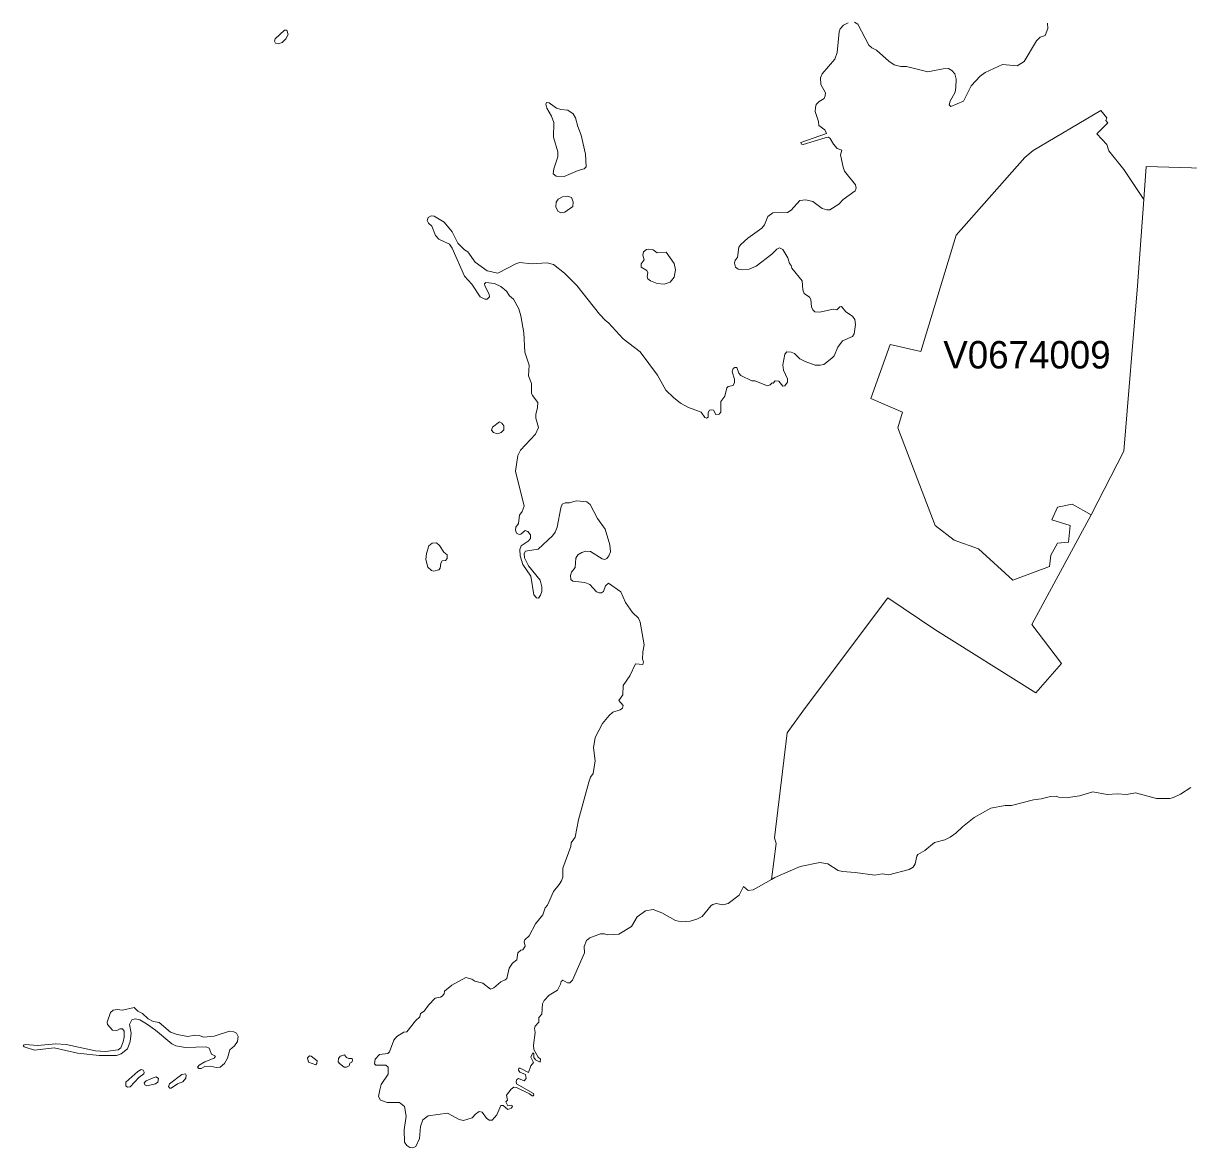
# Model space of a CAD drawing. Extents: x 369010 to 735936, y 6377141 to 6616555.
# Drawn here: x 466630 to 470877, y 6513847 to 6517946 of the extents above; entities that cross this region are included whole.
import ezdxf
from ezdxf.enums import TextEntityAlignment as Align

# ---------------------------------------------------------------- set-up
doc = ezdxf.new("R2010")
doc.units = 0
doc.header["$LTSCALE"] = 40
doc.layers.add('3', color=7, linetype='Continuous', lineweight=13)
doc.layers.add('4', color=7, linetype='Continuous')

msp = doc.modelspace()

# ---------------------------------------------------------------- linework, layer by layer
at = {"layer": '3'}
for points in [[(469635.81, 6517947.49), (469619.59, 6517939.38), (469607.51, 6517925.97), (469604.03, 6517914.55), (469596.42, 6517839.58), (469587.65, 6517814.75), (469541.14, 6517761.96), (469535.84, 6517746.56), (469536.84, 6517722.57), (469553.22, 6517691.78), (469552.73, 6517681.36), (469549.25, 6517672.25), (469530.05, 6517661.16), (469520.12, 6517649.58), (469517.14, 6517638.99), (469516.65, 6517624.26), (469528.23, 6517587.68), (469529.22, 6517573.28), (469551.73, 6517557.06), (469557.53, 6517543.99), (469463.85, 6517511.88), (469465.84, 6517505.76), (469472.62, 6517503.77)], [(470363.03, 6517946.33), (470363.53, 6517926.63), (470353.93, 6517901.81), (470336.06, 6517895.35), (470322.65, 6517881.95), (470277.14, 6517806.15), (470251.65, 6517791.25), (470199.35, 6517796.05), (470135.13, 6517766.76), (470117.26, 6517753.35), (470085.15, 6517718.26), (470056.85, 6517661.66), (470010.68, 6517642.96), (470004.88, 6517648.75), (470008.36, 6517661.66), (470026.07, 6517695.26), (470028.88, 6517711.97), (470029.87, 6517742.26), (470024.58, 6517761.46), (470014.15, 6517774.37), (470002.07, 6517780.66), (469982.87, 6517780.16), (469944.47, 6517772.55), (469926.77, 6517768.58), (469848.81, 6517788.27), (469828.79, 6517788.77), (469803.8, 6517794.89), (469784.1, 6517807.47), (469739.91, 6517847.69), (469722.7, 6517856.29), (469712.11, 6517866.39), (469671.39, 6517943.18), (469659.31, 6517950.46)], [(468479.43, 6514176.97), (468486.88, 6514193.19), (468490.19, 6514189.88), (468490.69, 6514175.48), (468497.14, 6514167.04), (468514.02, 6514158.6), (468515.51, 6514169.53), (468506.58, 6514177.47), (468490.19, 6514205.11), (468489.2, 6514221), (468495.65, 6514267.01), (468493.17, 6514281.41), (468496.15, 6514290.34), (468509.06, 6514305.07), (468509.06, 6514321.96), (468519.48, 6514334.37), (468522.96, 6514371.44), (468528.92, 6514384.35), (468546.13, 6514402.72), (468576.91, 6514421.92), (468587.84, 6514443.27), (468589.82, 6514453.7), (468596.11, 6514457.67), (468613.99, 6514448.73), (468621.44, 6514448.73), (468631.37, 6514458.16), (468674.89, 6514557.14), (468673.9, 6514580.8), (468682.84, 6514602.15), (468695.25, 6514612.08), (468733.81, 6514627.31), (468748.21, 6514627.31), (468759.47, 6514623.01), (468800.51, 6514625.32), (468847.18, 6514653.13), (468867.87, 6514688.71), (468898.16, 6514711.06), (468925.8, 6514715.03), (468957.08, 6514703.11), (469007.56, 6514675.97), (469028.74, 6514671), (469060.02, 6514673.49), (469084.68, 6514680.77), (469104.04, 6514689.71), (469137.15, 6514730.42), (469143.6, 6514734.23), (469155.52, 6514737.7), (469180.18, 6514732.9), (469198.55, 6514737.7), (469239.59, 6514767.99), (469254.98, 6514799.6), (469271.7, 6514784.37), (469290.07, 6514786.86), (469356.77, 6514824.59), (469373.49, 6514956.33), (469367.36, 6514976.52), (469414.03, 6515359.33), (469481.39, 6515451.35), (469781.29, 6515851.87), (469952.75, 6515736.19), (470319.84, 6515504.98), (470414.34, 6515612.56), (470306.27, 6515754.56), (470521.75, 6516154.25), (470452.9, 6516193.14), (470399.61, 6516182.05), (470379.09, 6516135.88), (470444.79, 6516114.69), (470439.66, 6516054.62), (470399.78, 6516051.31), (470375.45, 6516007.12), (470370.65, 6515965.58), (470236.42, 6515916.26), (470111.47, 6516029.79), (470022.59, 6516061.9), (469953.08, 6516114.86), (469816.87, 6516471.69), (469834.91, 6516528.79), (469719.55, 6516578.11), (469789.73, 6516775.39), (469900.62, 6516749.57), (470030.21, 6517173.42), (470280.28, 6517456.77), (470310.73, 6517482.09), (470557.17, 6517627.9), (470579.18, 6517601.09), (470574.88, 6517591.65), (470582.16, 6517582.71), (470542.77, 6517542.66), (470579.02, 6517504.6), (470586.8, 6517480.6), (470641.08, 6517413.24), (470714.23, 6517304.17), (470722.01, 6517423.83), (471095.22, 6517413.24)], [(469472.62, 6517503.77), (469552.23, 6517528.76), (469565.14, 6517530.58), (469570.93, 6517526.28), (469582.68, 6517505.42), (469596.58, 6517489.54), (469613.8, 6517483.91), (469609, 6517466.53), (469618.1, 6517421.51), (469623.4, 6517406.62), (469662.79, 6517357.13), (469665.1, 6517344.72), (469661.79, 6517335.62), (469618.1, 6517303.01), (469602.87, 6517287.12), (469569.77, 6517266.44), (469558.19, 6517265.94), (469540.98, 6517270.74), (469507.87, 6517296.72), (469481.89, 6517302.52), (469460.38, 6517299.54), (469428.1, 6517264.12), (469415.69, 6517256.34), (469361.4, 6517255.02), (469343.69, 6517241.94), (469331.78, 6517211.82), (469322.18, 6517198.91), (469270.71, 6517162.33), (469245.39, 6517139.33), (469238.1, 6517129.73), (469232.48, 6517092.33), (469224.7, 6517082.73), (469222.38, 6517071.14), (469226.19, 6517057.24), (469235.79, 6517050.12), (469250.18, 6517047.14), (469275.18, 6517049.63), (469300.5, 6517060.72), (469358.09, 6517103.91), (469376.8, 6517122.12), (469386.39, 6517126.92), (469397.98, 6517121.12), (469416.68, 6517091.33), (469422.47, 6517069.82), (469428.6, 6517062.54), (469431.58, 6517052.94), (469468.48, 6517006.93), (469471.3, 6516973.83), (469475.6, 6516960.92), (469495.79, 6516947.35), (469500.1, 6516938.74), (469502.58, 6516911.93), (469507.87, 6516901.83), (469514.99, 6516893.72), (469533.2, 6516892.73), (469581.69, 6516903.82), (469594.6, 6516901.33), (469606.18, 6516912.92), (469612.47, 6516913.75), (469628.2, 6516893.72), (469652.69, 6516877.83), (469660.8, 6516866.25), (469663.28, 6516848.54), (469658.48, 6516813.62), (469651.7, 6516804.35), (469616.28, 6516788.63), (469598.57, 6516765.13), (469585, 6516733.84), (469577.39, 6516724.74), (469547.1, 6516702.73), (469534.69, 6516699.42), (469515.98, 6516699.42), (469479.9, 6516713.32), (469460.38, 6516722.43), (469441.18, 6516742.12), (469429.09, 6516746.92), (469412.38, 6516747.75), (469405.59, 6516740.13), (469398.48, 6516700.74), (469400.79, 6516681.55), (469415.19, 6516649.93), (469415.19, 6516637.52), (469406.09, 6516623.95), (469398.48, 6516623.45), (469383.08, 6516641.82), (469370.67, 6516642.65), (469363.39, 6516634.05), (469359.09, 6516635.54), (469351.8, 6516627.92), (469342.7, 6516624.94), (469296.69, 6516642.32), (469285.11, 6516643.15), (469245.39, 6516662.35), (469238.1, 6516670.13), (469230.99, 6516691.14), (469222.88, 6516691.14), (469217.08, 6516687.83), (469213.28, 6516674.93), (469221.88, 6516648.94), (469221.88, 6516636.53)], [(471095.22, 6517413.24), (470722.01, 6517423.83), (470714.23, 6517304.17), (470690.24, 6516988.72), (470641.25, 6516386.45), (470521.75, 6516154.25), (470306.27, 6515754.56), (470414.34, 6515612.56), (470319.84, 6515504.98), (469952.75, 6515736.19), (469781.29, 6515851.87), (469481.39, 6515451.35), (469414.03, 6515359.33), (469367.36, 6514976.52), (469373.49, 6514956.33), (469356.77, 6514824.59), (469369.51, 6514831.87), (469461.04, 6514872.42), (469533.36, 6514886.32), (469561.99, 6514882.35), (469599.73, 6514857.53), (469615.45, 6514853.55), (469661.96, 6514850.57), (469733.29, 6514840.81), (469760.6, 6514845.11), (469784.76, 6514841.8), (469858.58, 6514861), (469872.81, 6514869.94), (469880.26, 6514881.86), (469886.22, 6514910.49), (469890.69, 6514915.95), (469916.01, 6514930.35), (469950.6, 6514959.97), (469988.66, 6514969.9), (470008.52, 6514979.34), (470029.21, 6514993.74), (470052.55, 6515016.41), (470095.08, 6515050.67), (470156.48, 6515084.76), (470207.96, 6515094.2), (470231.79, 6515094.69), (470311.4, 6515115.38), (470339.2, 6515118.36), (470373.79, 6515127.3)], [(469221.88, 6516636.53), (469217.58, 6516625.94), (469198.88, 6516622.13), (469194.58, 6516617.33), (469187.29, 6516587.04), (469171.9, 6516567.84), (469171.9, 6516528.45), (469166.27, 6516521.34), (469153.7, 6516520.34), (469145.09, 6516535.74), (469139.13, 6516537.39), (469131.35, 6516535.41), (469126.39, 6516526.63), (469125.89, 6516510.75), (469120.6, 6516506.94), (469113.48, 6516508.92), (469100.9, 6516528.45), (469054.39, 6516545.83), (469025.6, 6516560.73), (469000.11, 6516581.25), (468971.48, 6516608.23), (468941.19, 6516663.34), (468878.3, 6516747.75), (468815.9, 6516796.24), (468763.11, 6516854.33), (468751.69, 6516861.94), (468729.51, 6516885.94), (468647.58, 6516990.54), (468602.4, 6517035.23), (468562.18, 6517066.34), (468539.51, 6517073.13), (468482.08, 6517068.82), (468439.71, 6517074.12), (468427.3, 6517070.65), (468360.1, 6517035.23), (468320.38, 6517043.83), (468276.69, 6517075.45), (468249.71, 6517113.35), (468238.29, 6517119.63), (468213.3, 6517144.13), (468192.61, 6517185.84), (468163.49, 6517220.92), (468127.41, 6517242.94), (468116.48, 6517243.43), (468105.39, 6517238.14), (468102.41, 6517227.54), (468106.39, 6517217.12), (468119.3, 6517206.03), (468132.21, 6517172.93), (468145.11, 6517159.02), (468183.18, 6517140.82), (468193.61, 6517126.42), (468237.96, 6517023.97), (468264.94, 6516994.68), (468295.06, 6516948.67), (468312.44, 6516939.9), (468321.05, 6516940.39), (468329.16, 6516949.17), (468327.83, 6516958.27), (468311.94, 6516988.89), (468310.95, 6516996.17), (468315.75, 6517001.46), (468347.36, 6516997.49), (468370.03, 6516986.07), (468391.05, 6516969.69), (468402.64, 6516952.97), (468417.04, 6516939.9), (468436.73, 6516904.48), (468443.85, 6516879.98), (468453.95, 6516818.09), (468458.25, 6516747.09), (468473.64, 6516699.59), (468471.16, 6516661.19), (468482.25, 6516633.38), (468482.74, 6516597.8), (468485.56, 6516588.7), (468505.75, 6516564.2), (468504.75, 6516545.5), (468498.13, 6516519.68), (468498.63, 6516506.28), (468507.73, 6516472.68), (468496.65, 6516448.68), (468441.86, 6516389.6), (468432.43, 6516370.4), (468423.66, 6516313.8), (468455.93, 6516185.2), (468448.15, 6516166), (468438.06, 6516153.09), (468434.75, 6516122.8), (468424.65, 6516108.9), (468423.66, 6516097.81), (468427.96, 6516086.89), (468437.56, 6516082.59), (468443.35, 6516083.91), (468459.24, 6516097.48), (468469.34, 6516093.51), (468478.94, 6516081.1), (468478.94, 6516067.69), (468470.66, 6516058.09), (468444.35, 6516041.71)], [(468444.35, 6516041.71), (468440.04, 6516028.3), (468441.04, 6516004.3), (468450.64, 6515973.69), (468480.26, 6515930.98), (468491.35, 6515862.3), (468500.45, 6515851.71), (468508.23, 6515850.72), (468515.35, 6515860.81), (468519.65, 6515874.22), (468520.31, 6515891.26), (468514.19, 6515915.76), (468471.49, 6515968.06), (468457.09, 6515997.35), (468455.6, 6516013.74), (468459.9, 6516021.35), (468506.41, 6516028.96), (468558.71, 6516077.95), (468568.31, 6516090.53), (468575.59, 6516109.56), (468589, 6516179.24), (468594.29, 6516192.65), (468604.39, 6516197.94), (468620.61, 6516197.94), (468644.61, 6516205.06), (468659.5, 6516204.56), (468683.5, 6516201.75), (468695.58, 6516191.65), (468722.89, 6516140.84), (468751.19, 6516101.45), (468767.91, 6516044.85), (468769.89, 6516019.36), (468763.93, 6516004.8), (468756.65, 6515994.7), (468749.04, 6515990.9), (468739.94, 6515993.71), (468697.73, 6516020.19), (468680.35, 6516021.52), (468665.46, 6516017.21), (468651.56, 6516008.11), (468643.94, 6515996.19), (468641.96, 6515962.6), (468628.55, 6515944.89), (468624.25, 6515932.81), (468625.74, 6515918.9), (468633.35, 6515911.79), (468677.04, 6515907.81), (468694.75, 6515900.2), (468718.75, 6515873.39), (468728.85, 6515869.42), (468737.95, 6515869.42), (468744.74, 6515875.21), (468751.85, 6515895.9), (468762.94, 6515905), (468807.46, 6515873.39), (468824.34, 6515834.99), (468850.16, 6515798.09), (468872.34, 6515776.9), (468878.63, 6515762.5), (468893.36, 6515680.41), (468888.06, 6515654.59), (468887.23, 6515628.61), (468890.54, 6515618.02), (468888.06, 6515608.91), (468861.25, 6515610.9), (468840.56, 6515566.71), (468816.73, 6515532.12), (468815.24, 6515497.7), (468800.35, 6515477.5), (468816.23, 6515459.3), (468813.75, 6515449.7), (468805.64, 6515442.91), (468778.33, 6515434.31), (468764.76, 6515422.72), (468741.26, 6515393.92), (468714.45, 6515343.11), (468708.16, 6515304.72), (468713.95, 6515257.71), (468707.33, 6515211.7), (468697.73, 6515197.8), (468690.95, 6515179.6), (468653.05, 6515041.9), (468641.96, 6514979.17), (468627.06, 6514958.98), (468626.07, 6514945.08), (468596.44, 6514865.97), (468596.44, 6514833.86), (468592.14, 6514820.45), (468582.54, 6514807.05), (468562.85, 6514781.39), (468540.5, 6514731.91), (468531.57, 6514721.48), (468523.13, 6514696.16), (468496.48, 6514663.56), (468474.14, 6514620.03), (468457.42, 6514605.13), (468455.93, 6514597.68), (468459.41, 6514581.8), (468450.47, 6514568.06), (468443.02, 6514567.56)], [(470373.79, 6515127.3), (470393.98, 6515128.79), (470402.92, 6515125.31), (470438.17, 6515123.33), (470479.22, 6515130.28), (470527.71, 6515144.18), (470580.18, 6515134.25), (470617.74, 6515137.23), (470651.01, 6515134.75), (470683.12, 6515141.2), (470759.91, 6515119.85), (470808.9, 6515120.68), (470821.48, 6515123.33), (470847.96, 6515136.07), (470885.36, 6515160.23)], [(468443.02, 6514567.56), (468432.6, 6514557.14), (468428.62, 6514531.81), (468412.73, 6514520.39), (468401.48, 6514501.2), (468392.05, 6514463.96), (468386.59, 6514458.66), (468370.7, 6514451.71), (468344.55, 6514429.86), (468332.63, 6514424.9), (468304.99, 6514447.24), (468275.2, 6514454.69), (468264.77, 6514461.14), (468242.6, 6514467.43), (468192.12, 6514440.29), (468165.8, 6514417.45), (468164.31, 6514407.69), (468156.87, 6514400.24), (468150.91, 6514395.77), (468130.72, 6514392.29), (468106.88, 6514366.97), (468091.16, 6514344.79), (468077.75, 6514336.35), (468075.77, 6514324.44), (468059.38, 6514310.04), (468027.94, 6514269.99), (468017.18, 6514268.5), (467991.36, 6514252.11), (467980.93, 6514239.37), (467964.72, 6514197.17), (467959.25, 6514190.88), (467927.97, 6514187.4), (467912.75, 6514170.52), (467909.77, 6514152.64), (467915.56, 6514148.67), (467951.81, 6514148.67), (467959.75, 6514140.4), (467959.75, 6514115.08), (467934.43, 6514077.51), (467929.46, 6514058.64), (467924.99, 6514033.81), (467931.95, 6514021.07), (467956.27, 6514011.64), (468001.79, 6514012.63), (468019.5, 6513997.24), (468024.96, 6513962.65), (468018.5, 6513912.17), (468019.5, 6513867.15), (468027.94, 6513854.74), (468038.86, 6513847.79), (468049.78, 6513847.29), (468061.2, 6513851.26), (468074.44, 6513880.89), (468077.92, 6513924.91), (468086.86, 6513949.24), (468105.23, 6513963.14), (468176.4, 6513973.07), (468218.6, 6513950.23), (468234.32, 6513946.76), (468266.1, 6513956.19), (468277.85, 6513970.09), (468291.75, 6513978.87), (468302.67, 6513977.38), (468318.56, 6513954.7), (468327.5, 6513947.75), (468338.75, 6513947.25), (468356.13, 6513967.61), (468371.03, 6514001.21), (468378.97, 6514001.21), (468395.69, 6513986.81), (468408.6, 6513991.77), (468413.07, 6513997.24), (468411.08, 6514002.7), (468396.18, 6514000.22), (468388.74, 6514014.61), (468394.69, 6514020.08), (468391.72, 6514038.28), (468408.6, 6514060.62), (468418.03, 6514067.58), (468427.96, 6514066.58), (468475.46, 6514043.74), (468484.4, 6514035.8), (468488.7, 6514036.79), (468491.18, 6514039.77), (468489.69, 6514044.24), (468427.46, 6514080.48), (468426.47, 6514088.76), (468429.45, 6514095.71), (468434.91, 6514099.19), (468455.6, 6514091.24), (468463.05, 6514099.68), (468460.07, 6514114.58), (468439.71, 6514122.03), (468434.42, 6514129.97), (468436.73, 6514137.42), (468441.2, 6514137.42), (468471.49, 6514121.53), (468479.93, 6514145.2), (468489.69, 6514157.61), (468479.43, 6514176.97)]]:
    msp.add_lwpolyline(points, dxfattribs=at)
for points in [[(467590.84, 6517921.17), (467582.4, 6517920.67), (467548.31, 6517889.23), (467545.16, 6517880.29), (467549.3, 6517874), (467560.06, 6517870.86), (467573.96, 6517876.32), (467587.04, 6517888.9), (467595.48, 6517904.62)], [(468551.43, 6517652.39), (468546.96, 6517656.03), (468537.19, 6517657.03), (468534.21, 6517651.56), (468538.19, 6517636.34), (468554.9, 6517607.87), (468563.67, 6517583.87), (468562.18, 6517530.91), (468577.91, 6517477.79), (468577.91, 6517459.08), (468563.67, 6517415.56), (468561.69, 6517397.35), (468571.95, 6517388.41), (468601.41, 6517387.92), (468652.55, 6517409.6), (468674.07, 6517414.89), (468681.02, 6517422.34), (468678.53, 6517468.52), (468663.8, 6517538.19), (468651.06, 6517569.14), (468643.12, 6517601.58), (468634.34, 6517615.32), (468614.65, 6517629.06), (468589.66, 6517631.04), (468573.44, 6517636.83)], [(470521.75, 6516154.25), (470641.25, 6516386.45), (470690.24, 6516988.72), (470714.23, 6517304.17), (470641.08, 6517413.24), (470586.8, 6517480.6), (470579.02, 6517504.6), (470542.77, 6517542.66), (470582.16, 6517582.71), (470574.88, 6517591.65), (470579.18, 6517601.09), (470557.17, 6517627.9), (470310.73, 6517482.09), (470280.28, 6517456.77), (470030.21, 6517173.42), (469900.62, 6516749.57), (469789.73, 6516775.39), (469719.55, 6516578.11), (469834.91, 6516528.79), (469816.87, 6516471.69), (469953.08, 6516114.86), (470022.59, 6516061.9), (470111.47, 6516029.79), (470236.42, 6515916.26), (470370.65, 6515965.58), (470375.45, 6516007.12), (470399.78, 6516051.31), (470439.66, 6516054.62), (470444.79, 6516114.69), (470379.09, 6516135.88), (470399.61, 6516182.05), (470452.9, 6516193.14)], [(468613.16, 6517315.43), (468595.78, 6517313.11), (468579.4, 6517304.67), (468572.45, 6517293.91), (468571.45, 6517276.86), (468577.74, 6517261.14), (468589.66, 6517255.35), (468604.06, 6517257.67), (468632.86, 6517277.53), (468634.18, 6517295.57), (468628.22, 6517310.3)], [(468909.91, 6517122.45), (468901.8, 6517121.62), (468890.38, 6517113.18), (468888.06, 6517101.26), (468892.37, 6517083.55), (468881.94, 6517069.16), (468881.94, 6517056.74), (468902.13, 6517044.99), (468906.1, 6517035.72), (468903.79, 6517022.32), (468906.43, 6517014.37), (468915.37, 6517007.26), (468939.86, 6516997), (468965.52, 6516994.84), (468987.53, 6517001.96), (469001.93, 6517020), (469007.06, 6517047.47), (469002.26, 6517070.48), (468973.63, 6517111.19), (468940.86, 6517109.21), (468925.47, 6517120.63)], [(468374.34, 6516488.57), (468366.23, 6516493.2), (468339.58, 6516473.67), (468336.6, 6516463.25), (468343.39, 6516454.31), (468356.79, 6516448.85), (468371.69, 6516454.31), (468381.95, 6516464.57), (468381.12, 6516478.47)], [(468147.1, 6516041.87), (468135.68, 6516052.13), (468120.12, 6516051.14), (468108.7, 6516040.88), (468099.1, 6516013.57), (468096.62, 6515990.9), (468104.24, 6515963.42), (468117.31, 6515951.18), (468126.58, 6515948.36), (468144.45, 6515953.82), (468149.09, 6515959.45), (468152.23, 6515977.82), (468156.87, 6515986.1), (468168.62, 6515987.09), (468175.24, 6515995.53), (468175.07, 6516007.78), (468163.32, 6516018.04)], [(467065.2, 6514336.68), (467047.99, 6514344.79), (467033.76, 6514358.04), (466991.39, 6514348.77), (466972.68, 6514351.25), (466957.29, 6514348.27), (466948.52, 6514340.33), (466935.61, 6514304.41), (466937.1, 6514296.96), (466955.8, 6514275.78), (466971.69, 6514274.79), (466982.45, 6514280.25), (466991.39, 6514280.25), (466997.68, 6514272.3), (466997.68, 6514249.63), (466994.2, 6514233.41), (466985.92, 6514211.23), (466975.5, 6514204.45), (466929.32, 6514197.5), (466893.24, 6514199.98), (466786.82, 6514223.65), (466748.92, 6514225.63), (466681.56, 6514219.67), (466638.7, 6514223.65), (466630.26, 6514221.16), (466633.24, 6514214.71), (466670.64, 6514202.46), (466742.63, 6514211.23), (466828.2, 6514191.54), (466906.15, 6514183.76), (466969.71, 6514182.77), (466987.41, 6514189.55), (467010.58, 6514207.26), (467019.52, 6514233.91), (467023, 6514264.53), (467017.54, 6514295.97), (467025.31, 6514313.18), (467038.22, 6514316.66), (467054.94, 6514313.68), (467079.1, 6514298.95), (467112.54, 6514275.28), (467171.12, 6514225.63), (467185.52, 6514219.18), (467221.93, 6514212.72), (467296.24, 6514215.21), (467308.16, 6514210.24), (467315.94, 6514188.06), (467330.67, 6514181.28), (467325.87, 6514173.83), (467292.27, 6514160.09), (467271.09, 6514148.18), (467265.3, 6514141.39), (467269.6, 6514136.43), (467278.04, 6514135.93), (467292.27, 6514142.71), (467310.97, 6514144.2), (467333.65, 6514139.9), (467347.55, 6514140.89), (467363.27, 6514154.13), (467374.53, 6514173.83), (467383.47, 6514203.45), (467400.18, 6514219.18), (467411.1, 6514234.4), (467412.93, 6514252.61), (467406.64, 6514264.53), (467397.7, 6514269.82), (467381.98, 6514271.81), (467325.37, 6514254.1), (467288.47, 6514250.13), (467271.58, 6514256.08), (467255.37, 6514257.08), (467229.38, 6514252.61), (467191.32, 6514259.39), (467166.16, 6514267.84), (467125.28, 6514304.25), (467104.09, 6514307.23), (467085.39, 6514317.49)], [(467679.55, 6514181.11), (467672.93, 6514181.94), (467665.65, 6514174.66), (467669.29, 6514159.1), (467696.27, 6514149.83), (467700.57, 6514153.97), (467701.07, 6514163.4)], [(467789.45, 6514182.27), (467784.65, 6514181.44), (467778.36, 6514172.67), (467777.86, 6514159.93), (467782.66, 6514153.64), (467799.71, 6514140.89), (467807.65, 6514140.89), (467817.58, 6514145.69), (467819.9, 6514155.95), (467827.18, 6514159.6), (467829.83, 6514165.55), (467828.34, 6514171.84), (467816.75, 6514171.84), (467807.65, 6514175.82), (467800.54, 6514185.75)], [(467047.49, 6514125.34), (467004.46, 6514086.28), (467003.47, 6514073.37), (467009.92, 6514067.58), (467019.85, 6514069.07), (467051.3, 6514103.32), (467069.17, 6514116.56), (467070.99, 6514122.36), (467067.35, 6514129.47), (467060.24, 6514132.62)], [(467103.1, 6514102), (467077.78, 6514090.42), (467070.99, 6514083.79), (467073.15, 6514076.18), (467080.92, 6514073.37), (467112.04, 6514079.82), (467120.65, 6514086.61), (467123.46, 6514099.85), (467114.19, 6514106.14)], [(467222.1, 6514101.01), (467223.42, 6514111.93), (467220.94, 6514116.9), (467208.03, 6514114.41), (467163.51, 6514079.82), (467159.87, 6514070.55), (467163.84, 6514064.1), (467168.81, 6514064.43), (467191.65, 6514079.82), (467211.34, 6514086.94)]]:
    msp.add_lwpolyline(points, close=True, dxfattribs=at)

# ---------------------------------------------------------------- texts
at = {"layer": '4'}
msp.add_text('V0674009', height=100, dxfattribs=at).set_placement((470287.93, 6516687.65), align=Align.CENTER)

doc.saveas('drawing.dxf')
